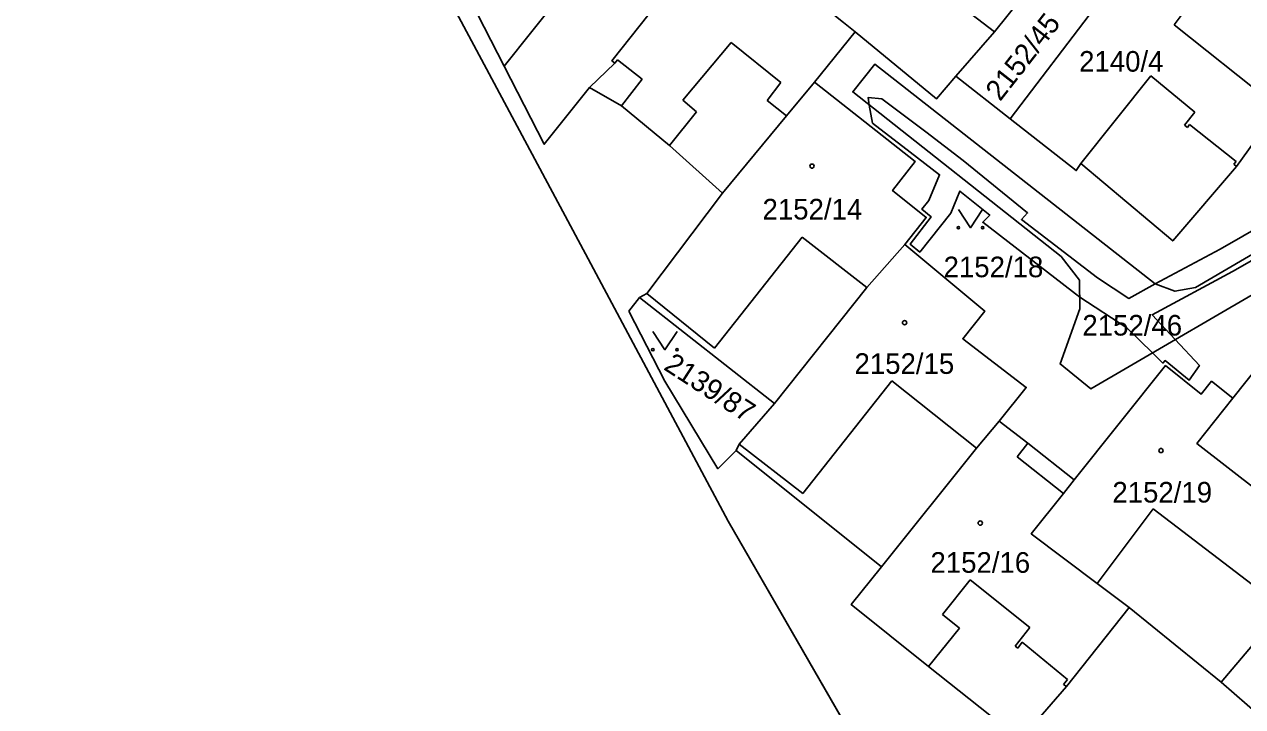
# Model space of a CAD drawing. Extents: x -756746 to -753363, y -1166406 to -1161727.
# Drawn here: x -756587.2 to -756486.9, y -1164267.8 to -1164211.6 of the extents above; entities that cross this region are included whole.
import ezdxf

# ---------------------------------------------------------------- set-up
doc = ezdxf.new("R2010")
doc.units = 0
for name, color, linetype in [('Hranice kat_území', 7, 'Continuous'), ('Hranice parcel', 7, 'Continuous'), ('Parcelní čísla', 7, 'Continuous'), ('Vnitřní kresba', 7, 'Continuous'), ('Věcná břemena k části', 7, 'Continuous'), ('Značky budov', 7, 'Continuous'), ('Značky kultur', 7, 'Continuous')]:
    doc.layers.add(name, color=color, linetype=linetype)

msp = doc.modelspace()

# ---------------------------------------------------------------- linework, layer by layer
at = {"layer": 'Hranice kat_území'}
msp.add_lwpolyline([(-756587.25, -1164106.38), (-756585.88, -1164113.23), (-756584.07, -1164120.1), (-756582.03, -1164127.21), (-756582.3, -1164128.49), (-756580.52, -1164132.87), (-756578.6, -1164139.3), (-756576.54, -1164145.72), (-756574.46, -1164152.11), (-756572.29, -1164160.35), (-756571.83, -1164161.43), (-756552.71, -1164208.58), (-756540.78, -1164230.9), (-756529.26, -1164252.52), (-756516.47, -1164274.7)], dxfattribs=at)
at = {"layer": 'Hranice parcel'}
for p, q in [((-756547.71, -1164215), (-756526.47, -1164188.27)), ((-756506, -1164219.35), (-756499.07, -1164210.22)), ((-756522.13, -1164216.33), (-756518.78, -1164212.17)), ((-756492.51, -1164211.61), (-756483.9, -1164218.46)), ((-756524.45, -1164219.1), (-756522.13, -1164216.33)), ((-756510.48, -1164215.84), (-756506, -1164219.35)), ((-756529.72, -1164225.47), (-756524.45, -1164219.1)), ((-756540.78, -1164230.9), (-756529.26, -1164252.52)), ((-756537.44, -1164235.22), (-756536.56, -1164234.08)), ((-756536.56, -1164234.08), (-756525.43, -1164242.82)), ((-756483.48, -1164237.11), (-756487.66, -1164242.38)), ((-756516.61, -1164256.28), (-756528.6, -1164246.69)), ((-756529.26, -1164252.52), (-756516.47, -1164274.7)), ((-756496.2, -1164259.65), (-756488.63, -1164265.79))]:
    msp.add_line(p, q, dxfattribs=at)
for points in [[(-756571.83, -1164161.43), (-756552.71, -1164208.58), (-756540.78, -1164230.9)], [(-756523.56, -1164195.77), (-756523.79, -1164195.57), (-756538.83, -1164214.56), (-756538.59, -1164214.75), (-756540.67, -1164216.76)], [(-756518.78, -1164212.17), (-756519.74, -1164211.41), (-756525.19, -1164207.03), (-756519.54, -1164199.89)], [(-756486.29, -1164203.78), (-756486.71, -1164204.36), (-756487, -1164204.71), (-756488.7, -1164206.81), (-756491.25, -1164209.95), (-756492.51, -1164211.61)], [(-756547.71, -1164215), (-756551.01, -1164208.54), (-756551.5, -1164207.41)], [(-756503.02, -1164206.81), (-756507.31, -1164212.17), (-756510.48, -1164215.84)], [(-756518.78, -1164212.17), (-756512.09, -1164217.7), (-756510.48, -1164215.84)], [(-756540.67, -1164216.76), (-756544.41, -1164221.45), (-756547.71, -1164215)], [(-756464.01, -1164215.1), (-756468.31, -1164220.12), (-756490.75, -1164233.25), (-756492.43, -1164233.56), (-756494.07, -1164232.96), (-756517.16, -1164214.83), (-756518.98, -1164217.13), (-756501.81, -1164230.7), (-756500.3, -1164232.64), (-756500.26, -1164235.01), (-756501.9, -1164239.56), (-756499.37, -1164241.6), (-756465.79, -1164222.03), (-756460.81, -1164216.04)], [(-756514.68, -1164229.72), (-756512.93, -1164227.48), (-756515.7, -1164225.26), (-756513.83, -1164222.88), (-756522.13, -1164216.33)], [(-756540.67, -1164216.76), (-756538.05, -1164218.29), (-756534.09, -1164221.54), (-756529.72, -1164225.47)], [(-756506, -1164219.35), (-756500.56, -1164223.61), (-756500.2, -1164223.04), (-756492.61, -1164229.42), (-756487.35, -1164223.28), (-756483.9, -1164218.46)], [(-756536.56, -1164234.08), (-756535.95, -1164233.75), (-756529.72, -1164225.47)], [(-756525.43, -1164242.82), (-756517.83, -1164233.27), (-756514.68, -1164229.72)], [(-756506.91, -1164244.29), (-756504.68, -1164241.49), (-756509.92, -1164237.48), (-756508.11, -1164235.2), (-756514.68, -1164229.72)], [(-756528.6, -1164246.69), (-756530.09, -1164248.2), (-756534.47, -1164240.99), (-756537.44, -1164235.22)], [(-756487.66, -1164242.38), (-756489.42, -1164240.99), (-756490.28, -1164242.06), (-756493.2, -1164239.7), (-756500.73, -1164249.12)], [(-756487.66, -1164242.38), (-756490.62, -1164246.11), (-756485.47, -1164250.14), (-756479.49, -1164254.81)], [(-756525.43, -1164242.82), (-756528.34, -1164246.18), (-756528.6, -1164246.69)], [(-756516.61, -1164256.28), (-756508.8, -1164246.51), (-756506.91, -1164244.29)], [(-756500.73, -1164249.12), (-756504.57, -1164246.09), (-756506.91, -1164244.29)], [(-756496.2, -1164259.65), (-756498.83, -1164257.66), (-756504.27, -1164253.56), (-756501.62, -1164250.23), (-756500.73, -1164249.12)], [(-756488.63, -1164265.79), (-756483.75, -1164260.06), (-756479.49, -1164254.81)], [(-756516.61, -1164256.28), (-756519.11, -1164259.4), (-756512.73, -1164264.52), (-756505.17, -1164270.53), (-756501.37, -1164266.17), (-756496.2, -1164259.65)], [(-756488.63, -1164265.79), (-756484.34, -1164269.54), (-756475.23, -1164258.57)]]:
    msp.add_lwpolyline(points, dxfattribs=at)
at = {"layer": 'Vnitřní kresba'}
for p, q in [((-756510.68, -1164209.59), (-756507.31, -1164212.17)), ((-756533, -1164217.8), (-756529, -1164213.05)), ((-756529, -1164213.05), (-756524.9, -1164216.35)), ((-756538.59, -1164214.75), (-756538.37, -1164214.47)), ((-756538.37, -1164214.47), (-756536.33, -1164216.08)), ((-756536.33, -1164216.08), (-756538.05, -1164218.29)), ((-756524.9, -1164216.35), (-756526.05, -1164217.85)), ((-756500.2, -1164223.04), (-756494.42, -1164215.79)), ((-756494.42, -1164215.79), (-756490.79, -1164218.8)), ((-756531.87, -1164218.77), (-756533, -1164217.8)), ((-756526.05, -1164217.85), (-756524.45, -1164219.1)), ((-756534.09, -1164221.54), (-756531.87, -1164218.77)), ((-756490.79, -1164218.8), (-756491.65, -1164219.87)), ((-756491.65, -1164219.87), (-756491.41, -1164220.06)), ((-756491.41, -1164220.06), (-756491.22, -1164219.82)), ((-756491.22, -1164219.82), (-756487.39, -1164222.86)), ((-756487.39, -1164222.86), (-756487.58, -1164223.1)), ((-756487.58, -1164223.1), (-756487.35, -1164223.28)), ((-756530.38, -1164238.25), (-756523.15, -1164229.11)), ((-756523.15, -1164229.11), (-756517.83, -1164233.27)), ((-756535.95, -1164233.75), (-756530.38, -1164238.25)), ((-756523.09, -1164250.25), (-756515.76, -1164240.96)), ((-756515.76, -1164240.96), (-756508.8, -1164246.51)), ((-756528.34, -1164246.18), (-756523.09, -1164250.25)), ((-756504.57, -1164246.09), (-756505.44, -1164247.23)), ((-756505.44, -1164247.23), (-756501.62, -1164250.23)), ((-756498.83, -1164257.66), (-756494.23, -1164251.52)), ((-756494.23, -1164251.52), (-756483.85, -1164259.45)), ((-756511.59, -1164260.22), (-756509.3, -1164257.35)), ((-756509.3, -1164257.35), (-756504.39, -1164261.28)), ((-756510.19, -1164261.34), (-756511.59, -1164260.22)), ((-756512.73, -1164264.52), (-756510.19, -1164261.34)), ((-756504.39, -1164261.28), (-756505.61, -1164262.83)), ((-756505.39, -1164263), (-756505.01, -1164262.51)), ((-756505.01, -1164262.51), (-756501.3, -1164265.59)), ((-756505.61, -1164262.83), (-756505.39, -1164263)), ((-756501.3, -1164265.59), (-756501.61, -1164265.98)), ((-756501.61, -1164265.98), (-756501.37, -1164266.17))]:
    msp.add_line(p, q, dxfattribs=at)
at = {"layer": 'Věcná břemena k části'}
msp.add_lwpolyline([(-756483.11, -1164226.89), (-756488.7, -1164230.09), (-756494.07, -1164232.96), (-756496.24, -1164234.15), (-756498.81, -1164232.47), (-756505.09, -1164227.64), (-756504.58, -1164227.11), (-756509.89, -1164222.78), (-756512.96, -1164220.42), (-756516.6, -1164217.7), (-756517.72, -1164217.6), (-756517.62, -1164218.21), (-756517.36, -1164219.7), (-756514.26, -1164222.1), (-756511.83, -1164223.96), (-756512.71, -1164226.08), (-756513.29, -1164226.81), (-756512.51, -1164227.43), (-756514.26, -1164229.68), (-756513.47, -1164230.34), (-756510.91, -1164227.14), (-756510.15, -1164225.3), (-756507.7, -1164227.29), (-756508.27, -1164227.88), (-756500.28, -1164234.05), (-756496.4, -1164236.58), (-756494.29, -1164238.64), (-756493.42, -1164239.49), (-756493.25, -1164239.28), (-756491.25, -1164240.89), (-756490.41, -1164239.68), (-756492.41, -1164237.54), (-756494.31, -1164235.52), (-756487.68, -1164231.95), (-756482.83, -1164229.17)], dxfattribs=at)
at = {"layer": 'Značky budov'}
for centre in [(-756522.34, -1164223.25), (-756514.71, -1164236.16), (-756493.58, -1164246.7), (-756508.48, -1164252.68)]:
    msp.add_circle(centre, 0.175, dxfattribs=at)
at = {"layer": 'Značky kultur'}
for points in [[(-756510.28, -1164226.83), (-756509.28, -1164228.33), (-756508.28, -1164226.83)], [(-756535.46, -1164236.89), (-756534.46, -1164238.39), (-756533.46, -1164236.89)]]:
    msp.add_lwpolyline(points, dxfattribs=at)
for centre in [(-756510.28, -1164228.33), (-756508.28, -1164228.33), (-756535.46, -1164238.39), (-756533.46, -1164238.39)]:
    msp.add_circle(centre, 0.1, dxfattribs=at)

# ---------------------------------------------------------------- texts
at = {"layer": 'Parcelní čísla'}
for s, rotation, p in [('2152/45', 52, (-756506.84, -1164217.97)), ('2139/87', 327, (-756534.65, -1164239.97))]:
    msp.add_text(s, height=1.7, rotation=rotation, dxfattribs=at).set_placement(p)
for s, p in [('2140/4', (-756500.33, -1164215.46)), ('2152/14', (-756526.42, -1164227.65)), ('2152/18', (-756511.5, -1164232.41)), ('2152/46', (-756500.06, -1164237.22)), ('2152/15', (-756518.84, -1164240.38)), ('2152/19', (-756497.59, -1164250.99)), ('2152/16', (-756512.58, -1164256.78))]:
    msp.add_text(s, height=1.7, dxfattribs=at).set_placement(p)

doc.saveas('drawing.dxf')
